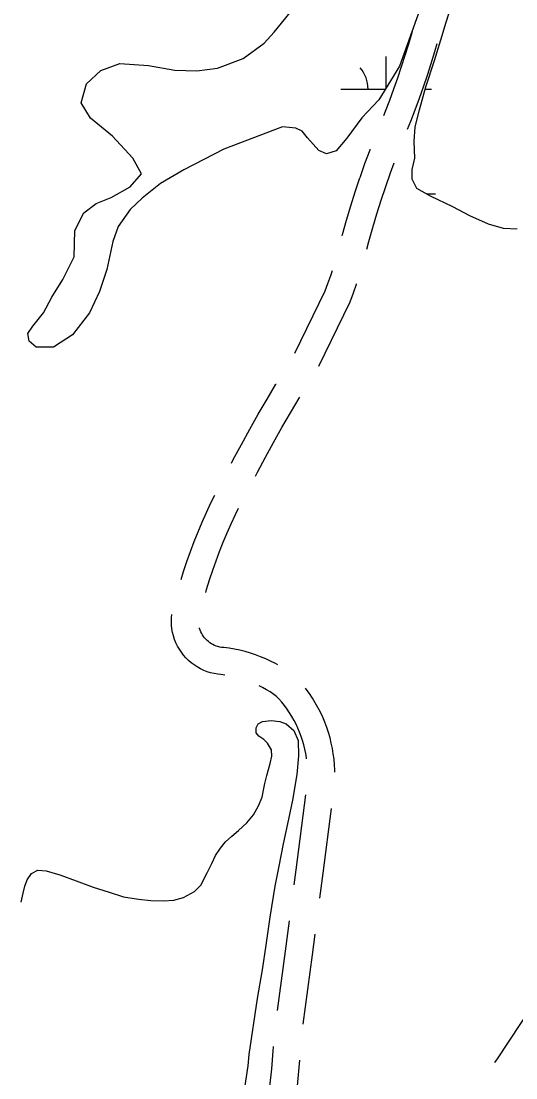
# Model space of a CAD drawing. Extents: x 3535183 to 3573198, y 534952 to 560562.
# Drawn here: x 3564705 to 3565250, y 549671 to 550836 of the extents above; entities that cross this region are included whole.
import ezdxf

# ---------------------------------------------------------------- set-up
doc = ezdxf.new("R2010")
doc.units = 0
for name, color, linetype in [('V-ROAD-CNTR', 7, 'Continuous'), ('V-TOPO-SHOR', 7, 'Continuous'), ('V-WETL-SWMP', 7, 'Continuous')]:
    doc.layers.add(name, color=color, linetype=linetype)

msp = doc.modelspace()

# ---------------------------------------------------------------- linework, layer by layer
at = {"layer": 'V-ROAD-CNTR'}
for points in [[(3565104.417929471, 550731.9113028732), (3565106.404523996, 550736.8105109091), (3565111.144209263, 550749.0161098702), (3565115.6988612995, 550761.2919440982), (3565120.070060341, 550773.6347314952), (3565124.2564350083, 550786.0424459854), (3565128.256652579, 550798.5090861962), (3565132.0684682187, 550811.035870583), (3565135.695309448, 550823.6182273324), (3565136.4969746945, 550826.5667677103)], [(3565130.7328863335, 550716.9724628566), (3565134.2894760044, 550725.7434890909), (3565139.191790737, 550738.3678901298), (3565143.9031387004, 550751.0660559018), (3565148.4239396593, 550763.8312685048), (3565152.753564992, 550776.6635540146), (3565156.891347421, 550789.5589138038), (3565160.833531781, 550802.5141294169), (3565163.403352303, 550811.4294352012)], [(3565078.365225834, 550663.6560230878), (3565083.757928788, 550678.9638862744), (3565089.428267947, 550694.295817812), (3565089.6066850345, 550694.7558558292)], [(3565106.660774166, 550653.6879769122), (3565111.976071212, 550668.7761137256), (3565116.0421405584, 550679.7702879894)], [(3565058.644372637, 550599.4640838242), (3565058.9928231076, 550600.9029015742), (3565063.491261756, 550616.7991617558), (3565068.1921801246, 550632.4563755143), (3565073.1371169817, 550648.0399270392), (3565078.288439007, 550663.4324479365)], [(3565085.9394342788, 550584.7139654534), (3565088.0151768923, 550593.2850984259), (3565092.292738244, 550608.4008382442), (3565096.8578198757, 550623.6056244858), (3565101.6608830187, 550638.7420729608), (3565106.737560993, 550653.9115520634)], [(3565006.512586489, 550470.0208096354), (3565039.8102878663, 550538.6403830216), (3565042.931191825, 550546.8777777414), (3565046.0545487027, 550555.6643960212), (3565047.8168022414, 550560.9732065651)], [(3565032.854580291, 550455.588080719), (3565067.387712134, 550526.7536169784), (3565071.094808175, 550536.5382222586), (3565074.427451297, 550545.9136039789), (3565074.580081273, 550546.3734036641)], [(3564936.611671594, 550348.7793575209), (3564938.566708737, 550352.5530913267), (3564947.558651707, 550369.4103343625), (3564956.753236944, 550386.1588766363), (3564966.1513019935, 550402.7925128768), (3564975.7461881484, 550419.3119912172), (3564985.543428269, 550435.7150992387), (3564985.6598381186, 550435.9047797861)], [(3564962.929614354, 550334.3623981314), (3564965.121291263, 550338.5929086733), (3564973.9433482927, 550355.1316656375), (3564982.962763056, 550371.5611233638), (3564992.1826980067, 550387.8794871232), (3565001.595811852, 550404.0860087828), (3565011.2065717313, 550420.1769007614), (3565012.0020310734, 550421.4730381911)], [(3564881.1294260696, 550220.555913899), (3564883.7534419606, 550229.1083493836), (3564887.403920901, 550240.1983730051), (3564891.275994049, 550251.2150986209), (3564895.369887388, 550262.1499411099), (3564899.6802817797, 550272.996740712), (3564904.206512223, 550283.759498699), (3564908.9527535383, 550294.4285317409), (3564913.9093979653, 550304.9977112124), (3564918.0379608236, 550313.3589527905)], [(3564908.0896853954, 550205.9003558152), (3564909.0970333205, 550209.4330174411), (3564912.3445580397, 550220.0176506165), (3564915.8060790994, 550230.5336269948), (3564919.478005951, 550240.9809013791), (3564923.360112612, 550251.3500588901), (3564927.44971822, 550261.6412592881), (3564931.7414877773, 550271.846501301), (3564936.241246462, 550281.9614682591), (3564940.9426020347, 550291.9862887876), (3564944.372958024, 550298.9335089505)], [(3564929.0491225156, 550114.9493782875), (3564924.666096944, 550115.5040681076), (3564921.3179911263, 550115.8678462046), (3564917.3701732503, 550116.5656995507), (3564913.477145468, 550117.5302607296), (3564909.6561953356, 550118.7539811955), (3564905.9240989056, 550120.2350356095), (3564902.2981905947, 550121.9663131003), (3564898.805749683, 550123.9352418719), (3564895.4533618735, 550126.1332003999), (3564892.250914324, 550128.5564571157), (3564889.219405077, 550131.1927850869), (3564886.378072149, 550134.0234161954), (3564883.734237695, 550137.0374944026), (3564881.2992948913, 550140.2225760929), (3564879.0807849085, 550143.5697547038), (3564877.0964977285, 550147.0576549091), (3564875.3521903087, 550150.6692400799), (3564873.8533305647, 550154.3936388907), (3564872.6102199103, 550158.2127212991), (3564871.6314411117, 550162.0957891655), (3564870.910037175, 550166.04544226), (3564870.4626929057, 550170.0367174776), (3564870.2821122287, 550174.0442708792), (3564870.375791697, 550178.0564286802), (3564870.7303604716, 550181.9776966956)], [(3564987.837196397, 550126.1925822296), (3564985.0904461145, 550127.7304611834), (3564979.7391857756, 550130.4630667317), (3564974.284876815, 550132.9871646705), (3564968.7348592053, 550135.3007784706), (3564963.107055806, 550137.3953077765), (3564957.4041403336, 550139.2745394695), (3564951.629033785, 550140.9348411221), (3564945.7906760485, 550142.3725713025), (3564939.9034789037, 550143.5818752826), (3564933.976844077, 550144.5650397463), (3564928.169903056, 550145.2999318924), (3564925.554008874, 550145.5841537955), (3564923.5958267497, 550145.9303004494), (3564921.6688545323, 550146.4077392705), (3564919.7758046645, 550147.0140188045), (3564917.9339010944, 550147.7449643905), (3564916.1438094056, 550148.5996868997), (3564914.414250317, 550149.5747581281), (3564912.7486381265, 550150.6667996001), (3564911.1670856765, 550151.8635428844), (3564909.672594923, 550153.1632149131), (3564908.2659278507, 550154.5645838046), (3564906.953762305, 550156.0605055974), (3564905.746705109, 550157.639423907), (3564904.651215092, 550159.2922452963), (3564903.6715022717, 550161.0143450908), (3564902.8058096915, 550162.8067599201), (3564902.0646694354, 550164.6483611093), (3564901.45178009, 550166.5312787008), (3564901.321118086, 550167.0496485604)], [(3565019.3180823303, 550022.8170454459), (3565019.19213431, 550023.8210948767), (3565018.400784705, 550028.6066634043), (3565017.4225438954, 550033.3604139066), (3565016.2606706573, 550038.0721579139), (3565014.915282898, 550042.7337302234), (3565013.3884560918, 550047.3418899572), (3565011.68502846, 550051.8864457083), (3565009.805924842, 550056.3554481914), (3565007.750617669, 550060.7553412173), (3565005.527682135, 550065.0699787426), (3565003.1388934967, 550069.2934141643), (3565000.5868085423, 550073.4208161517), (3564997.875646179, 550077.4433995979), (3564995.00844534, 550081.3594674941), (3564991.990861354, 550085.1615697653), (3564988.8264678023, 550088.8436920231), (3564986.330410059, 550091.5299384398), (3564983.3579289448, 550093.6767678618), (3564979.315018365, 550096.3687633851), (3564975.1760180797, 550098.8993438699), (3564970.9355538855, 550101.2735388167), (3564967.115923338, 550103.2240220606)], [(3565050.4516897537, 550007.841288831), (3565050.4343358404, 550010.1417405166), (3565050.150767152, 550016.1598213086), (3565049.6359180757, 550022.1575362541), (3565048.88586569, 550028.1369051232), (3565047.903215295, 550034.0793365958), (3565046.6894561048, 550039.9775860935), (3565045.247329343, 550045.8258420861), (3565043.576717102, 550051.6142697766), (3565041.6835439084, 550057.3281100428), (3565039.56897154, 550062.9695542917), (3565037.2340751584, 550068.5225518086), (3565034.685382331, 550073.9786587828), (3565031.9283178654, 550079.3300212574), (3565028.9631065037, 550084.5725858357), (3565025.7931914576, 550089.6991838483), (3565022.426353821, 550094.6946004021), (3565018.86955466, 550099.552532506), (3565018.044294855, 550100.5923452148)], [(3565005.824480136, 549883.7892669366), (3565007.983290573, 549900.2481316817), (3565018.5667556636, 549982.9738137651)], [(3565034.1238429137, 549868.8644648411), (3565037.7347094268, 549896.3938683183), (3565046.9012918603, 549968.044483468)], [(3564987.409650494, 549745.0058636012), (3564996.2274772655, 549810.6212992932), (3565000.6224787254, 549844.1289817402)], [(3565015.674262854, 549730.0856760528), (3565025.9665227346, 549806.6727007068), (3565028.9218415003, 549829.2041796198)], [(3565226.9932849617, 549687.6867353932), (3565230.0588628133, 549691.8810825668), (3565282.219570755, 549771.0457984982)], [(3564972.451905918, 549605.8430904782), (3564974.5566535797, 549622.1306757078), (3564976.875043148, 549641.6757810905), (3564978.986084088, 549661.2475511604), (3564980.891871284, 549680.8371784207), (3564982.5923341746, 549700.4470672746), (3564982.960160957, 549705.2719887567)], [(3565000.6908513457, 549590.9260928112), (3565001.766118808, 549598.605792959), (3565004.3293464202, 549618.4413242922), (3565006.684956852, 549638.3002189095), (3565008.829915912, 549658.1864488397), (3565010.766128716, 549678.0888215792), (3565011.824007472, 549690.2883732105)]]:
    msp.add_lwpolyline(points, dxfattribs=at)
at = {"layer": 'V-TOPO-SHOR'}
for points in [[(3564970.219, 549980.339), (3564971.9250000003, 549987.991), (3564973.256, 549995.455), (3564975.5270000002, 550004.409), (3564979.119, 550017.469), (3564981.0160000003, 550025.68), (3564980.664, 550032.59), (3564976.396, 550040.071), (3564972.113, 550044.007), (3564966.711, 550047.761), (3564963.921, 550051.319), (3564963.753, 550056.734), (3564965.824, 550061.395), (3564970.8740000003, 550063.992), (3564980.213, 550064.895), (3564989.921, 550063.928), (3564997.007, 550061.102), (3565005.199, 550053.979), (3565010.0160000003, 550042.947), (3565010.519, 550025.952), (3565008.582, 550005.419), (3565004.005, 549977.2390000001), (3564999.452, 549955.968), (3564993.386, 549929.098), (3564988.821, 549904.279), (3564984.45, 549882.072), (3564978.734, 549847.922), (3564974.524, 549817.312), (3564970.323, 549790.064), (3564964.802, 549758.338), (3564955.815, 549696.562), (3564954.654, 549684.055)], [(3564930.092, 549930.993), (3564937.023, 549937.505), (3564944.14, 549943.643), (3564953.503, 549952.202), (3564961.003, 549960.764), (3564966.45, 549970.644), (3564970.219, 549980.339)], [(3564704.489, 549864.719), (3564706.7600000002, 549874.421), (3564708.654, 549882.256), (3564711.106, 549889.345), (3564715.798, 549896.052), (3564722.906, 549899.947), (3564732.239, 549899.171), (3564747.163, 549894.639), (3564765.253, 549888.042), (3564784.09, 549881.255), (3564801.623, 549875.594), (3564817.4790000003, 549870.4990000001), (3564833.9020000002, 549867.83), (3564847.5270000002, 549866.477), (3564861.718, 549866.055), (3564872.924, 549866.952), (3564883.576, 549869.903), (3564895.923, 549876.397), (3564902.67, 549883.282), (3564909.811, 549896.889), (3564914.7, 549907.33), (3564919.025, 549916.091), (3564924.2800000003, 549924.103), (3564930.092, 549930.993)], [(3564954.654, 549684.055), (3564940.9080000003, 549594.473)]]:
    msp.add_lwpolyline(points, dxfattribs=at)
at = {"layer": 'V-WETL-SWMP'}
for p, q in [((3565107.166674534, 550762.4428408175), (3565107.1666745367, 550797.2033182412)), ((3565057.166674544, 550761.2033182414), (3565106.418750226, 550761.2033182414)), ((3565150.309463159, 550761.2033181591), (3565157.1666741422, 550761.2033181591)), ((3565095.166674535, 550745.7723182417), (3565095.9019081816, 550745.7723182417)), ((3565151.594135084, 550645.7713181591), (3565161.758674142, 550645.7713181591))]:
    msp.add_line(p, q, dxfattribs=at)
for points in [[(3565154.057, 550876.704), (3565121.737, 550786.59), (3565099.179, 550749.205), (3565080.265, 550729.393), (3565063.681, 550707.219), (3565051.849, 550693.223), (3565041.264, 550689.779), (3565033.077, 550693.357), (3565020.271, 550707.527), (3565014.455, 550714.609), (3565007.441, 550718.178), (3564992.756, 550719.382), (3564928.058, 550695.074), (3564884.011, 550672.258), (3564858.365, 550657.253), (3564837.965, 550640.917), (3564824.7970000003, 550628.4940000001), (3564811.607, 550609.509), (3564805.644, 550593.123), (3564798.975, 550562.303), (3564791.0160000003, 550538.049), (3564779.778, 550514.463), (3564761.3200000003, 550490.246), (3564740.272, 550476.537), (3564721.242, 550476.603), (3564713.389, 550483.193), (3564712.106, 550491.729), (3564717.384, 550499.585), (3564729.248, 550514.638), (3564738.494, 550531.6680000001), (3564750.375, 550551.3150000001), (3564762.929, 550576.208), (3564763.686, 550605.081), (3564773.597, 550624.734), (3564787.414, 550635.186), (3564803.843, 550641.691), (3564824.884, 550653.431), (3564837.4020000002, 550667.825), (3564827.617, 550684.921), (3564805.389, 550709.279), (3564781.177, 550729.05), (3564770.736, 550746.149), (3564776.715, 550767.128), (3564792.514, 550781.511), (3564813.541, 550789.313), (3564845.034, 550787.235), (3564873.89, 550781.886), (3564898.168, 550781.145), (3564921.148, 550784.3470000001), (3564949.403, 550794.7490000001), (3564972.43, 550811.732), (3564983.554, 550823.9450000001), (3565015.515, 550863.61)], [(3565251.753, 550606.713), (3565236.572, 550607.559), (3565220.1950000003, 550612.088), (3565199.4420000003, 550621.303), (3565180.654, 550631.238), (3565156.248, 550643.175), (3565141.123, 550651.613), (3565135.808, 550661.6950000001), (3565135.887, 550672.4720000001), (3565138.6750000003, 550685.189), (3565138.075, 550703.564), (3565139.173, 550719.7220000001), (3565143.963, 550738.302), (3565151.008, 550763.724), (3565160.5270000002, 550792.558), (3565167.554, 550815.531), (3565173.3310000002, 550835.084), (3565179.596, 550854.388)]]:
    msp.add_lwpolyline(points, dxfattribs=at)
msp.add_arc((3565051.9237384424, 550761.6781214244), 35.24628790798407, 359.22817993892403, 40.771838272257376, dxfattribs=at)

doc.saveas('drawing.dxf')
